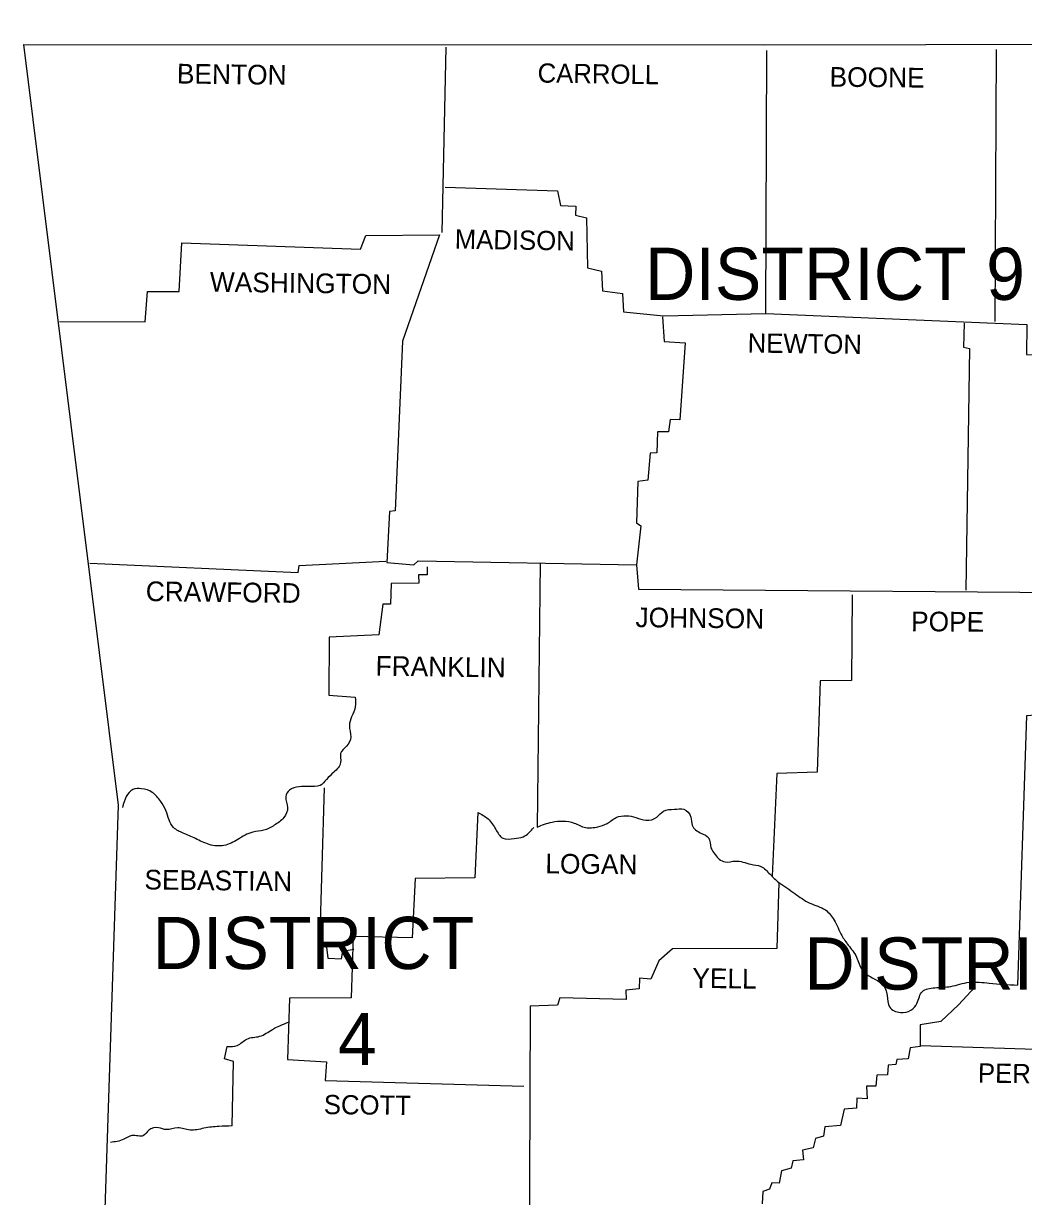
# Model space of a CAD drawing. Extents: x 1377389 to 1380723, y 1168351 to 1170484.
# Drawn here: x 1379987 to 1380215.2, y 1169973.8 to 1170241.4 of the extents above; entities that cross this region are included whole.
import ezdxf

# ---------------------------------------------------------------- set-up
doc = ezdxf.new("R2010")
doc.units = 0
doc.layers.add('Default', color=7, linetype='Continuous')

msp = doc.modelspace()

# ---------------------------------------------------------------- linework, layer by layer
at = {"layer": 'Default'}
for points in [[(1379987.04, 1170236.59), (1380155.88, 1170236.48), (1380304.04, 1170236.8), (1380478.82, 1170239.51), (1380559.85, 1170241.39)], [(1379987.04, 1170236.59), (1380008.66, 1170063.06), (1379999.26, 1169779.8)], [(1380083.42, 1170235.96), (1380082.48, 1170193.68)], [(1380083.21, 1170204.01), (1380108.89, 1170203.18), (1380109.52, 1170199.84), (1380113.07, 1170199.73), (1380112.96, 1170197.64), (1380115.47, 1170197.02), (1380115.68, 1170185.64), (1380118.92, 1170184.91), (1380119.12, 1170180.42), (1380123.72, 1170179.79), (1380123.93, 1170175.61), (1380133.01, 1170174.67), (1380156.4, 1170175.2), (1380156.61, 1170235.23)], [(1380208.92, 1170235.44), (1380208.61, 1170173.42)], [(1379995.29, 1170173.42), (1380014.82, 1170173.32), (1380015.34, 1170180.21), (1380022.54, 1170180.21), (1380023.17, 1170191.38), (1380063.89, 1170189.92), (1380065.14, 1170193.05), (1380081.95, 1170193.16), (1380073.5, 1170168.93), (1380071.83, 1170130.2), (1380070.57, 1170130.09), (1380069.95, 1170118.4), (1380076.11, 1170117.88), (1380077.05, 1170118.82), (1380126.85, 1170117.88), (1380127.37, 1170112.34)], [(1380132.8, 1170174.47), (1380133.22, 1170168.83), (1380138.02, 1170168.51), (1380136.77, 1170150.97), (1380134.58, 1170151.08), (1380134.16, 1170148.26), (1380131.65, 1170148.26), (1380131.55, 1170143.46), (1380129.98, 1170143.35), (1380129.46, 1170137.19), (1380127.16, 1170136.88), (1380126.85, 1170127.48), (1380127.89, 1170126.75), (1380126.85, 1170117.88)], [(1380156.4, 1170175.2), (1380215.91, 1170172.69), (1380215.81, 1170165.9), (1380270.42, 1170165.49)], [(1380201.61, 1170173), (1380201.51, 1170167.57), (1380202.86, 1170167.26), (1380202.03, 1170112.13)], [(1380127.37, 1170112.34), (1380243.27, 1170111.4), (1380243.79, 1170122.37), (1380270.73, 1170122.05)], [(1380002.18, 1170118.29), (1380049.69, 1170116.1), (1380049.9, 1170117.77), (1380069.74, 1170118.71)], [(1380079.13, 1170117.46), (1380079.13, 1170115.58), (1380077.15, 1170115.58), (1380077.25, 1170113.7), (1380070.89, 1170113.6), (1380070.78, 1170108.9), (1380069.01, 1170108.9), (1380068.07, 1170101.9), (1380056.79, 1170101.38), (1380056.69, 1170088.12), (1380062.74, 1170087.7)], [(1380104.92, 1170118.29), (1380104.19, 1170058.05)], [(1380176.06, 1170111.02), (1380175.95, 1170091.49), (1380168.75, 1170091.39), (1380168.12, 1170070.61), (1380158.93, 1170070.3), (1380157.8, 1170046.87)], [(1380221.03, 1170110.98), (1380220.82, 1170083.84), (1380215.81, 1170083.42), (1380213.83, 1170022.03)], [(1380055.64, 1170067.03), (1380054.6, 1170031.11), (1380056.16, 1170030.69), (1380056.48, 1170028.19), (1380059.61, 1170027.98), (1380059.92, 1170029.75), (1380062.43, 1170030.17)], [(1380090.72, 1170061.39), (1380089.99, 1170046.46), (1380076.42, 1170046.36), (1380075.69, 1170032.78), (1380062.22, 1170033.1), (1380061.8, 1170019.1), (1380047.71, 1170019), (1380047.29, 1170005.01), (1380056.16, 1170004.49), (1380055.85, 1170000.21), (1380101.17, 1169998.95)], [(1380159.32, 1170045.42), (1380158.91, 1170030.38), (1380135.1, 1170030.28), (1380131.97, 1170027.56), (1380130.19, 1170023.39), (1380127.58, 1170023.59), (1380127.48, 1170021.19), (1380124.45, 1170020.88), (1380124.55, 1170018.69), (1380109.41, 1170019.1), (1380108.89, 1170017.43), (1380102.63, 1170017.23), (1380102.42, 1169956.15)], [(1380204.12, 1170021.61), (1380200.36, 1170017.54), (1380196.28, 1170013.68), (1380191.59, 1170012.94), (1380191.59, 1170008.04), (1380189.29, 1170007.72), (1380188.87, 1170005.22), (1380186.26, 1170005.01), (1380186.05, 1170003.86), (1380184.28, 1170003.76), (1380184.17, 1170001.56), (1380181.67, 1170001.46), (1380181.46, 1169998.95), (1380179.37, 1169998.95), (1380179.47, 1169996.03), (1380177.18, 1169996.24), (1380177.07, 1169993.94), (1380174.25, 1169993.73), (1380173.42, 1169989.97), (1380169.87, 1169989.66), (1380169.56, 1169987.57), (1380167.68, 1169987.05), (1380167.15, 1169984.86), (1380164.75, 1169984.34), (1380164.96, 1169982.14), (1380162.56, 1169981.94), (1380162.14, 1169980.26), (1380159.95, 1169979.64), (1380159.43, 1169976.82), (1380157.76, 1169976.92), (1380157.23, 1169975.46), (1380155.67, 1169974.94), (1380155.56, 1169972.12)], [(1380034.65, 1169989.87), (1380034.97, 1170004.59), (1380032.88, 1170005.22), (1380033.51, 1170008.04)], [(1380234.71, 1170006.78), (1380191.69, 1170008.14)]]:
    msp.add_lwpolyline(points, dxfattribs=at)
for points in [[(1380062.74, 1170087.7), (1380062.74, 1170085.51), (1380061.91, 1170083.21), (1380061.38, 1170081.23), (1380061.7, 1170078.62), (1380060.76, 1170076.53), (1380059.4, 1170074.86), (1380059.4, 1170072.77), (1380057.83, 1170070.58), (1380056.16, 1170068.91), (1380054.7, 1170067.55), (1380052.09, 1170067.34), (1380049.9, 1170067.24), (1380047.71, 1170066.51), (1380046.87, 1170064.94), (1380047.29, 1170062.54), (1380046.45, 1170060.24), (1380044.26, 1170058.47), (1380041.86, 1170057.32), (1380039.35, 1170056.9), (1380035.91, 1170055.23), (1380032.78, 1170053.87), (1380029.43, 1170054.08), (1380026.3, 1170055.44), (1380023.48, 1170056.69), (1380021.29, 1170057.95), (1380019.52, 1170061.81), (1380018.37, 1170063.9), (1380016.38, 1170065.98), (1380013.98, 1170066.82), (1380012, 1170066.61), (1380009.6, 1170062.54)], [(1380090.72, 1170061.39), (1380093.02, 1170059.93), (1380094.8, 1170057.53), (1380096.36, 1170055.54), (1380098.97, 1170055.44), (1380101.06, 1170055.86), (1380103.46, 1170057.95)], [(1380104.19, 1170058.05), (1380107.64, 1170059.2), (1380110.14, 1170059.41), (1380112.65, 1170058.99), (1380115.26, 1170057.95), (1380118.08, 1170058.15), (1380120.17, 1170058.88), (1380122.26, 1170060.24), (1380124.55, 1170060.66), (1380126.75, 1170060.24), (1380129.04, 1170059.62), (1380131.55, 1170060.35), (1380133.01, 1170061.7), (1380135.52, 1170062.12), (1380137.71, 1170062.12), (1380139.28, 1170060.35), (1380139.59, 1170058.47), (1380141.57, 1170056.69), (1380143.35, 1170055.54), (1380143.87, 1170053.35), (1380144.81, 1170051.78), (1380145.75, 1170050.74), (1380147.11, 1170050.11), (1380149.4, 1170050.32), (1380152.95, 1170049.59), (1380155.25, 1170049.07), (1380157.34, 1170047.3), (1380159.32, 1170045.42)], [(1380159.32, 1170045.42), (1380162.98, 1170042.91), (1380166.42, 1170040.72), (1380169.97, 1170039.15), (1380171.96, 1170036.85), (1380173.73, 1170033.3), (1380175.19, 1170031.11), (1380177.07, 1170028.4), (1380178.43, 1170025.37), (1380180.62, 1170023.7), (1380182.92, 1170022.24), (1380184.07, 1170019.63), (1380184.59, 1170017.02), (1380187.1, 1170015.76), (1380189.5, 1170016.29), (1380190.86, 1170017.85), (1380192.11, 1170020.57), (1380194.93, 1170021.4), (1380198.58, 1170021.72), (1380202.76, 1170022.65), (1380207.35, 1170022.45), (1380213.83, 1170022.03)], [(1380033.51, 1170008.04), (1380035.8, 1170008.25), (1380038, 1170009.71), (1380040.92, 1170010.33), (1380043.84, 1170011.9), (1380047.5, 1170013.57)], [(1380034.65, 1169989.87), (1380031.63, 1169989.77), (1380028.18, 1169989.35), (1380025.05, 1169988.93), (1380022.23, 1169989.45), (1380019.62, 1169989.03), (1380017.84, 1169989.45), (1380015.65, 1169988.93), (1380014.4, 1169987.68), (1380011.79, 1169987.68), (1380009.91, 1169986.84), (1380006.88, 1169986.11)]]:
    msp.add_spline(points, degree=3, dxfattribs=at)

# ---------------------------------------------------------------- texts
for s, height, rotation, p in [('BENTON', 4.49, 359.2527, (1380022.02, 1170227.71)), ('CARROLL', 4.386, 359.1481, (1380104.3, 1170227.92)), ('BOONE', 4.49, 359.4001, (1380170.91, 1170226.98)), ('MADISON', 4.386, 359.0906, (1380085.4, 1170190.02)), ('WASHINGTON', 4.489, 359.232, (1380029.54, 1170180.21)), ('NEWTON', 4.386, 359.2717, (1380152.22, 1170166.32)), ('CRAWFORD', 4.489, 359.2771, (1380014.92, 1170109.63)), ('JOHNSON', 4.49, 359.3514, (1380126.64, 1170103.68)), ('POPE', 4.49, 359.6155, (1380189.5, 1170102.74)), ('FRANKLIN', 4.49, 359.1816, (1380067.34, 1170092.61)), ('LOGAN', 4.49, 359.3969, (1380106.07, 1170047.5)), ('SEBASTIAN', 4.489, 359.2816, (1380014.61, 1170043.85)), ('YELL', 4.49, 359.1987, (1380139.59, 1170021.4)), ('PERRY', 4.386, 359.0858, (1380204.74, 1169999.79)), ('SCOTT', 4.386, 359.4063, (1380055.54, 1169992.58))]:
    msp.add_text(s, height=height, rotation=rotation, dxfattribs=at).set_placement(p)
for s, height, p in [('DISTRICT 9', 11.903, (1380128.83, 1170178.33)), ('DISTRICT', 11.903, (1380016.49, 1170025.68)), ('DISTRICT', 11.903, (1380165.17, 1170020.98)), ('4', 11.9, (1380058.77, 1170003.76))]:
    msp.add_text(s, height=height, dxfattribs=at).set_placement(p)

doc.saveas('drawing.dxf')
